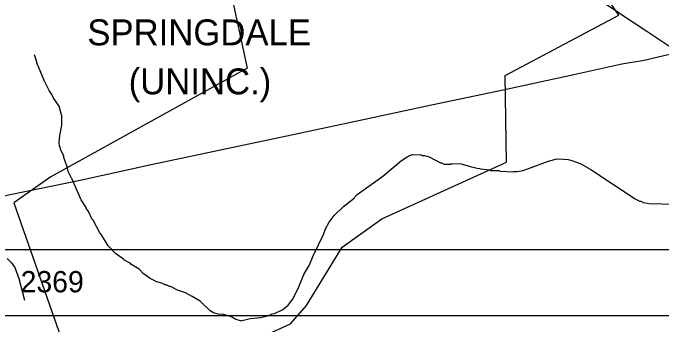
# Model space of a CAD drawing. Extents: x 1268485 to 1426702, y 514839 to 616766.
# Drawn here: x 1357926 to 1362433, y 572726 to 574889 of the extents above; entities that cross this region are included whole.
import ezdxf

# ---------------------------------------------------------------- set-up
doc = ezdxf.new("R2010")
doc.units = 0
for name, color, linetype in [('Old_Level_3', 7, 'Continuous'), ('Old_Level_32', 7, 'Continuous'), ('Old_Level_35', 7, 'Continuous'), ('Old_Level_49', 7, 'Continuous'), ('Old_Level_56', 7, 'Continuous'), ('Old_Level_59', 7, 'Continuous'), ('Old_Level_62', 7, 'Continuous'), ('Old_Level_63', 7, 'Continuous'), ('Old_Level_8', 7, 'Continuous'), ('Old_Level_9', 7, 'Continuous')]:
    doc.layers.add(name, color=color, linetype=linetype)

msp = doc.modelspace()

# ---------------------------------------------------------------- linework, layer by layer
at = {"layer": 'Old_Level_3'}
msp.add_lwpolyline([(1363557.563, 569865.634), (1356721.045, 569865.634), (1356721.045, 572784.236), (1363557.563, 572784.236), (1363557.563, 569865.634)], dxfattribs=at)
at = {"layer": 'Old_Level_32'}
msp.add_lwpolyline([(1357884.685, 573180.525), (1357914.965, 573151.92), (1357939.339, 573117.773), (1357966.962, 573042.974), (1358005.961, 572891.75)], dxfattribs=at)
at = {"layer": 'Old_Level_35'}
for points in [[(1362145.099, 574883.868), (1361978.289, 574995.006), (1361914.21, 575026.43), (1361875.147, 575046.884), (1361842.749, 575060.93), (1361811.581, 575072.823), (1361786.155, 575079.641), (1361763.087, 575085.177), (1361725.972, 575090.304), (1361673.581, 575097.122), (1361508.002, 575103.069), (1361156.645, 575122.087), (1361062.218, 575125.522), (1360954.156, 575129.315), (1360845.991, 575133.109), (1360537.285, 575138.44), (1360180.7, 575155.51), (1360072.022, 575162.226), (1359788.743, 575173.401), (1359608.297, 575178.066)], [(1363226.748, 574464.895), (1363225.005, 574464.997), (1363223.16, 574465.049), (1362957.925, 574468.893), (1362865.857, 574474.02), (1362832.126, 574477.352), (1362806.084, 574483.401), (1362780.965, 574490.988), (1362735.033, 574509.75), (1362692.895, 574530.614), (1362671.98, 574539.586), (1362648.091, 574551.479), (1362507.631, 574644.726), (1362333.234, 574759.76), (1362158.735, 574874.794), (1362145.099, 574883.868)]]:
    msp.add_lwpolyline(points, dxfattribs=at)
at = {"layer": 'Old_Level_49'}
for points in [[(1362138.333, 574873.871), (1362026.742, 575037.074), (1361846.481, 575140.14), (1359400.073, 575226.028), (1359554.583, 574504.567), (1358189.745, 573748.75), (1357932.228, 573568.386)], [(1359054.53, 571754.208), (1359236.979, 571953.672), (1359357.154, 572116.86), (1359382.905, 572151.215), (1359365.737, 572451.824), (1359494.496, 572563.478), (1359855.019, 572726.666), (1359966.61, 572855.498), (1360215.542, 573259.173), (1360490.227, 573456.716), (1361357.2, 573851.801), (1361348.616, 574453.019), (1362138.333, 574873.871)], [(1357932.228, 573568.386), (1358490.18, 571971.016), (1358280.67, 571899.369), (1358107.606, 572011.169), (1357843.6, 572134.663)]]:
    msp.add_lwpolyline(points, dxfattribs=at)
at = {"layer": 'Old_Level_56'}
msp.add_lwpolyline([(1353965.024, 573261.97), (1354475.611, 573278.702), (1354589.697, 573280.206), (1355280.215, 573289.113), (1355484.425, 573294.606), (1355750.597, 573296.649), (1355964.889, 573305.941), (1356415.433, 573312.076), (1356473.68, 573322.909), (1356537.843, 573329.421), (1356945.995, 573416.449), (1357430.516, 573519.947), (1357907.113, 573627.407), (1358393.554, 573726.865), (1358886.152, 573834.003), (1359368.67, 573937.342), (1359863.192, 574040.639), (1360339.668, 574142.098), (1360836.268, 574249.155), (1361335.03, 574354.368), (1361825.588, 574459.545), (1362159.256, 574534.266), (1362316.069, 574560.923), (1362804.829, 574676.142)], dxfattribs=at)
at = {"layer": 'Old_Level_59'}
msp.add_lwpolyline([(1359509.462, 572747.02), (1359576.309, 572763.885), (1359648.384, 572770.089), (1359704.774, 572784.647), (1359729.072, 572796.078), (1359745.169, 572799.667), (1359801.763, 572826.273), (1359840.518, 572857.287), (1359869.431, 572896.554), (1359890.448, 572936.027), (1359913.517, 572983.445), (1359949.606, 573070.541), (1359985.182, 573133.646), (1360014.812, 573204.901), (1360084.325, 573347.208), (1360099.191, 573386.834), (1360124.413, 573434.201), (1360159.477, 573481.312), (1360224.991, 573543.648), (1360298.399, 573601.831), (1360302.603, 573609.725), (1360318.905, 573625.309), (1360498.018, 573752.852), (1360628.636, 573861.632), (1360667.288, 573888.648), (1360685.538, 573898.183), (1360707.683, 573903.616), (1360763.56, 573902.232), (1360771.455, 573898.028), (1360787.449, 573897.67), (1360819.232, 573888.853), (1360898.279, 573846.92), (1360906.276, 573846.715), (1360922.065, 573838.307), (1360970.048, 573837.128), (1360978.147, 573840.921), (1361042.123, 573839.333), (1361113.584, 573817.545), (1361145.47, 573812.727), (1361153.364, 573808.523), (1361169.358, 573808.165), (1361177.253, 573803.961), (1361241.126, 573798.373), (1361249.021, 573794.17), (1361305, 573792.786), (1361312.895, 573788.582), (1361360.774, 573787.403), (1361384.663, 573782.789), (1361406.809, 573786.224), (1361432.748, 573785.609), (1361472.938, 573792.581), (1361642.516, 573856.352), (1361698.803, 573870.962), (1361720.948, 573874.397), (1361786.77, 573868.758), (1361818.553, 573859.991), (1361874.02, 573838.615), (1361945.173, 573800.834), (1362252.238, 573597.217), (1362283.816, 573580.403), (1362291.813, 573580.198), (1362307.602, 573571.842), (1362339.488, 573567.023), (1362347.382, 573562.82), (1362531.314, 573558.257)], dxfattribs=at)
at = {"layer": 'Old_Level_62'}
msp.add_lwpolyline([(1359509.462, 572747.02), (1359476.141, 572758.349), (1359436.668, 572779.367), (1359428.671, 572779.521), (1359392.992, 572792.439), (1359353.007, 572793.413), (1359321.224, 572804.23), (1359297.54, 572816.789), (1359227.925, 572885.276), (1359171.946, 572917.931), (1359124.579, 572943.101), (1359069.01, 572960.479), (1359021.643, 572985.649), (1359013.646, 572985.854), (1358989.962, 572998.465), (1358981.965, 572998.67), (1358966.176, 573007.026), (1358926.499, 573020.047), (1358879.029, 573043.218), (1358831.764, 573076.385), (1358802.545, 573107.092), (1358744.31, 573143.078), (1358741.542, 573148.615), (1358697.045, 573172.298), (1358694.277, 573177.783), (1358639.118, 573215.154), (1358588.47, 573268.416), (1358542.333, 573345.567), (1358530.645, 573359.869), (1358482.766, 573447.068), (1358476.922, 573453.22), (1358450.163, 573507.866), (1358434.681, 573530.267), (1358434.886, 573536.214), (1358400.13, 573589.117), (1358335.743, 573738.703), (1358331.745, 573738.805), (1358308.882, 573787.352), (1358301.705, 573819.545), (1358279.252, 573884.085), (1358279.457, 573892.082), (1358256.593, 573940.679), (1358256.798, 573948.676), (1358249.211, 573964.825), (1358247.776, 573988.866), (1358250.954, 574036.798), (1358264.693, 574108.874), (1358266.128, 574172.388), (1358249.929, 574229.495), (1358251.672, 574232.776), (1358205.228, 574299.93), (1358195.795, 574322.128), (1358178.366, 574348.579), (1358142.072, 574419.476), (1358091.014, 574540.764), (1358091.219, 574548.761), (1358076.353, 574597.103)], dxfattribs=at)
at = {"layer": 'Old_Level_63'}
msp.add_lwpolyline([(1305516.95, 558564.883), (1305516.95, 529802.059), (1368033.021, 529802.059), (1368033.021, 573241.255), (1305516.95, 573241.255), (1305516.95, 558564.883)], dxfattribs=at)

# ---------------------------------------------------------------- texts
at = {"layer": 'Old_Level_8'}
msp.add_text('2369', height=147.6375, dxfattribs=at).set_placement((1357978.893, 572946.336))
at = {"layer": 'Old_Level_9'}
for s, p in [('SPRINGDALE', (1358442.882, 574663.414)), ('(UNINC.)', (1358730.162, 574322.605))]:
    msp.add_text(s, height=180.4458, dxfattribs=at).set_placement(p)

doc.saveas('drawing.dxf')
